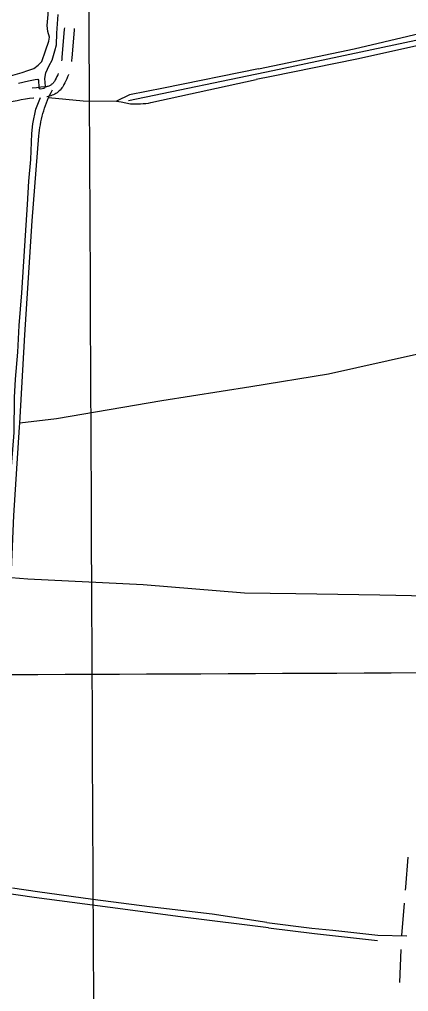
# Model space of a CAD drawing. Extents: x 3419139 to 3457078, y 540382 to 565875.
# Drawn here: x 3449373 to 3450552, y 557047 to 559989 of the extents above; entities that cross this region are included whole.
import ezdxf

# ---------------------------------------------------------------- set-up
doc = ezdxf.new("R2010")
doc.units = 0
for name, color, linetype in [('V-DTCH-CNTR', 7, 'Continuous'), ('V-GRID-MAJR', 7, 'Continuous'), ('V-ROAD-CNTR', 7, 'Continuous'), ('V-TOPO-SHOR', 7, 'Continuous')]:
    doc.layers.add(name, color=color, linetype=linetype)

msp = doc.modelspace()

# ---------------------------------------------------------------- linework, layer by layer
at = {"layer": 'V-DTCH-CNTR'}
for points in [[(3450096.9420000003, 559839.794), (3450387.73, 559899.67), (3450639.918, 559959.008), (3450694.8680000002, 559973.557), (3450710.685, 559976.535), (3450720.333, 559976.6680000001), (3450742.4960000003, 559969.394)], [(3450740.16, 559939.028), (3450628.046, 559920.238), (3450395.053, 559868.747), (3450136.5670000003, 559816.214), (3450089.811, 559807.292)], [(3450096.9420000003, 559839.794), (3449808.95, 559780.7220000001), (3449706.735, 559761.036), (3449666.7600000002, 559741.965)], [(3449461.251, 559752.576), (3449565.681, 559742.047), (3449666.7600000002, 559741.965), (3449680.86, 559739.497), (3449694.91, 559736.7490000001), (3449708.9, 559733.724), (3449716.704, 559733.308), (3449724.52, 559733.128), (3449732.335, 559733.188), (3449740.146, 559733.483), (3449747.9450000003, 559734.015), (3449755.723, 559734.785), (3449763.475, 559735.791), (3449771.191, 559737.032), (3450089.811, 559807.292)], [(3449431.951, 559636.059), (3449432.698, 559644.651), (3449433.657, 559653.221), (3449434.824, 559661.7660000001), (3449436.202, 559670.277), (3449437.787, 559678.756), (3449439.5810000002, 559687.1900000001), (3449441.582, 559695.578), (3449443.788, 559703.916), (3449446.198, 559712.198), (3449448.81, 559720.414), (3449451.6240000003, 559728.567), (3449454.636, 559736.649), (3449457.845, 559744.652), (3449461.251, 559752.576), (3449464.852, 559760.412), (3449468.64, 559768.157), (3449472.622, 559775.809)], [(3449348.066, 558298.596), (3449355.306, 558487.694), (3449372.679, 558754.366), (3449373.431, 558767.015), (3449389.3170000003, 559034.465), (3449411.2290000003, 559379.088), (3449431.951, 559636.059)], [(3450667.146, 558990.085), (3450576.363, 558974.348), (3450309.002, 558915.4890000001), (3450074.457, 558876.386)], [(3450074.457, 558876.386), (3449804.007, 558834.085), (3449485.059, 558780.259), (3449373.431, 558767.015)], [(3450054.839, 558252.893), (3449747.519, 558277.76), (3449398.417, 558295.199), (3449348.066, 558298.596)], [(3450609.9420000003, 558243.358), (3450465.128, 558246.176), (3450210.68, 558250.231), (3450054.839, 558252.893)], [(3450122.477, 557255.581), (3449956.748, 557281.187), (3449766.463, 557303.5430000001), (3449595.594, 557325.567), (3449427.4960000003, 557348.392), (3449351.771, 557359.236)], [(3450122.477, 557255.581), (3450259.019, 557238.203), (3450322.8310000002, 557232.18), (3450458.7600000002, 557217.095), (3450547.031, 557215.55)]]:
    msp.add_lwpolyline(points, dxfattribs=at)
at = {"layer": 'V-GRID-MAJR'}
for points in [[(3449649.727, 545887.172), (3449621.526, 551946.219), (3449593.316, 558007.2), (3449565.106, 564068.197), (3449565.097, 564070.1140000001)], [(3423224.717, 557894.059), (3428498.443, 557915.153), (3433772.166, 557937.014), (3439045.886, 557959.642), (3444319.603, 557983.0380000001), (3449593.316, 558007.2), (3454867.026, 558032.129)]]:
    msp.add_spline(points, degree=3, dxfattribs=at)
at = {"layer": 'V-ROAD-CNTR'}
msp.add_line((3450525.3188973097, 557074.3905361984), (3450530.055663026, 557174.2584003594), dxfattribs=at)
for points in [[(3449508.961822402, 559963.4180765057), (3449508.687866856, 559959.5239528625), (3449501.187899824, 559873.6492303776), (3449500.7627625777, 559867.8636669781), (3449500.319268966, 559863.7995655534)], [(3449538.8683647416, 559961.0356658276), (3449538.5961331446, 559957.1660471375), (3449531.092100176, 559871.2447696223), (3449530.6432374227, 559865.1363330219), (3449530.2372676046, 559861.4160933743)], [(3449490.52093931, 559825.1392419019), (3449488.68754762, 559820.7151705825), (3449486.433213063, 559815.7776680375), (3449484.0030050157, 559810.9218045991), (3449481.2020952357, 559805.7879479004), (3449479.861385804, 559803.2068788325), (3449478.6895017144, 559801.254446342), (3449477.398790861, 559799.3857736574), (3449475.990143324, 559797.5961043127), (3449474.4731514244, 559795.8993941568), (3449472.849089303, 559794.2973171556), (3449471.1307056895, 559792.8005462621), (3449469.3262633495, 559791.4193071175), (3449467.431206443, 559790.148370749), (3449465.4668897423, 559789.0010456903), (3449463.432324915, 559787.9795187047), (3449461.3378928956, 559787.086253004), (3449459.190567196, 559786.3265825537), (3449456.9930638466, 559785.6996373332), (3449454.775474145, 559785.2138997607), (3449452.526707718, 559784.8696214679), (3449449.8109629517, 559784.6247383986), (3449437.057270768, 559783.5195797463), (3449424.1659534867, 559782.1730761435), (3449411.313695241, 559780.6007037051)], [(3449521.5038967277, 559822.4670344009), (3449520.956931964, 559820.8267201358), (3449518.6856993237, 559814.7406881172), (3449516.19845238, 559808.7388294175), (3449513.5007869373, 559802.8303319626), (3449510.5929949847, 559797.0201954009), (3449507.6839047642, 559791.6880520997), (3449506.058614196, 559788.5591211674), (3449503.918498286, 559784.993553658), (3449501.551209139, 559781.5662263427), (3449498.9818566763, 559778.3018956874), (3449496.2108485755, 559775.2026058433), (3449493.254910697, 559772.2866828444), (3449490.1192943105, 559769.555453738), (3449486.8157366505, 559767.0266928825), (3449483.366793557, 559764.713629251), (3449479.7771102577, 559762.6169543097), (3449476.0596750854, 559760.7504812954), (3449472.2361071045, 559759.119746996), (3449468.317432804, 559757.7334174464), (3449464.3249361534, 559756.5943626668), (3449460.2605258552, 559755.7041002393), (3449456.147292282, 559755.0743785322), (3449455.8312879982, 559755.0458839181)], [(3449416.0450886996, 559750.9558723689), (3449415.204313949, 559750.8530102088), (3449402.894473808, 559749.1270480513), (3449390.616820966, 559747.1796595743), (3449378.3734522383, 559745.0184890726), (3449366.168989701, 559742.6402588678), (3449354.0129702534, 559740.0479145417), (3449341.9033835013, 559737.2376522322), (3449329.843242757, 559734.2179661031), (3449318.1303967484, 559731.0602080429)], [(3450543.375286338, 557353.7361605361), (3450544.0732624, 557362.2003056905), (3450550.782275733, 557453.4564138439)], [(3450531.950369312, 557214.2055460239), (3450532.0602395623, 557216.5220015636), (3450540.0879512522, 557313.8716396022)]]:
    msp.add_lwpolyline(points, dxfattribs=at)
at = {"layer": 'V-TOPO-SHOR'}
for points in [[(3449416.13, 559840.822), (3449429.665, 559850.282), (3449440.495, 559861.773), (3449452.017, 559894.232), (3449462.183, 559923.31), (3449463.545, 559934.807), (3449458.822, 559952.397), (3449456.805, 559969.986), (3449459.535, 560003.802), (3449462.275, 560052.4990000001), (3449469.091, 560126.221), (3449473.857, 560169.508), (3449478.6410000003, 560238.497), (3449484.787, 560320.335)], [(3449369.427, 559796.215), (3449399.8710000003, 559802.957), (3449420.164, 559807.002), (3449428.281, 559807.671), (3449430.308, 559804.964), (3449431.645, 559783.319), (3449432.319, 559779.937), (3449437.73, 559779.255), (3449446.524, 559780.603), (3449449.232, 559781.955), (3449451.2630000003, 559786.012), (3449449.928, 559809.684), (3449452.646, 559827.269), (3449462.808, 559849.584), (3449472.288, 559865.132), (3449480.4250000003, 559893.536), (3449485.1720000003, 559911.796), (3449486.5500000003, 559947.644), (3449489.972, 560003.782)], [(3449703.653, 559743.178), (3450140.54, 559834.525), (3450574.261, 559926.224)], [(3449338.326, 559815.851), (3449380.947, 559827.998), (3449398.539, 559834.072), (3449416.13, 559840.822)], [(3449295.558, 557805.682), (3449299.732, 557858.407), (3449307.958, 558013.296), (3449314.1410000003, 558148.568), (3449319.616, 558236.497), (3449330.556, 558401.527), (3449338.062, 558494.186), (3449345.576, 558596.992), (3449356.498, 558738.349), (3449357.928, 558844.544), (3449360.6720000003, 558900.006), (3449368.1720000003, 558981.8420000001), (3449371.61, 559062.33), (3449379.796, 559161.755), (3449388.693, 559303.79), (3449396.897, 559428.238), (3449401.681, 559499.257), (3449407.139, 559564.862), (3449409.9020000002, 559643.321), (3449413.306, 559673.081), (3449422.806, 559717.7170000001), (3449436.358, 559752.201)], [(3450127.56, 557239.676), (3449876.088, 557270.513), (3449647.58, 557301.032), (3449417.092, 557331.148), (3449264.219, 557353.207)], [(3450127.56, 557239.676), (3450267.102, 557221.946), (3450458.31, 557201.3640000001)]]:
    msp.add_lwpolyline(points, dxfattribs=at)

doc.saveas('drawing.dxf')
